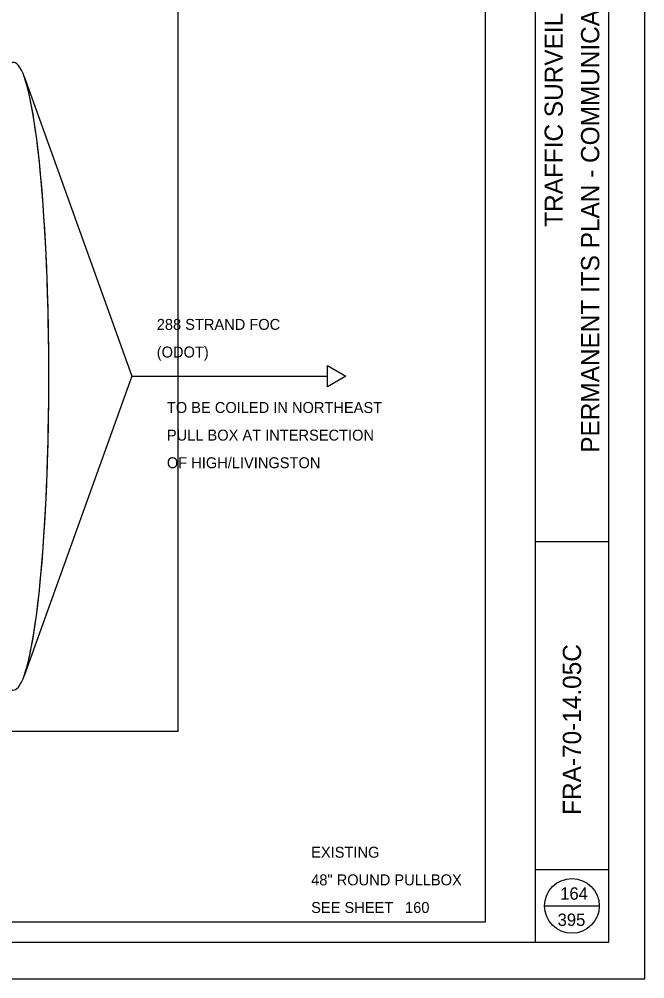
# Model space of a CAD drawing. Extents: x 1805893 to 1833564, y 708898 to 716199.
# Drawn here: x 1831830.8 to 1832002.5, y 715759.4 to 716022.7 of the extents above; entities that cross this region are included whole.
import ezdxf

# ---------------------------------------------------------------- set-up
doc = ezdxf.new("R2010")
doc.units = 0
for name, color, linetype in [('BR_P_Sub_Hidden', 7, 'Continuous'), ('BR_X_Slab_Object', 7, 'Continuous'), ('SH_Border', 7, 'Continuous'), ('SH_Cut_Line', 7, 'Continuous'), ('SH_Data', 7, 'Continuous')]:
    doc.layers.add(name, color=color, linetype=linetype)

msp = doc.modelspace()

# ---------------------------------------------------------------- linework, layer by layer
at = {"layer": 'BR_P_Sub_Hidden'}
for points in [[(1831500.15, 716185.43), (1831958.68, 716185.43), (1831958.68, 715774.93), (1831500.15, 715774.93)], [(1831599.93, 716170.47), (1831874.29, 716170.47), (1831874.29, 715827.21), (1831599.93, 715827.21)]]:
    msp.add_lwpolyline(points, close=True, dxfattribs=at)
at = {"layer": 'SH_Border'}
for p, q in [((1831972.49, 715769.4), (1831972.49, 716189.4)), ((1831972.49, 715879.4), (1831992.49, 715879.4)), ((1831972.49, 715789.4), (1831992.49, 715789.4))]:
    msp.add_line(p, q, dxfattribs=at)
msp.add_lwpolyline([(1831362.49, 716189.4), (1831992.49, 716189.4), (1831992.49, 715769.4), (1831362.49, 715769.4)], close=True, dxfattribs=at)
at = {"layer": 'SH_Cut_Line'}
msp.add_lwpolyline([(1831322.49, 715759.4), (1832002.49, 715759.4), (1832002.49, 716199.4), (1831322.49, 716199.4)], close=True, dxfattribs=at)
at = {"layer": 'SH_Data'}
for p, q in [((1831915.38, 715921.83), (1831915.38, 715927.63)), ((1831915.38, 715927.63), (1831920.4, 715924.73)), ((1831861.75, 715924.73), (1831915.38, 715924.73)), ((1831920.4, 715924.73), (1831915.38, 715921.83)), ((1831974.99, 715779.4), (1831989.99, 715779.4))]:
    msp.add_line(p, q, dxfattribs=at)
msp.add_lwpolyline([(1831832.16, 716006.93), (1831861.75, 715924.73), (1831832.16, 715842.54)], dxfattribs=at)
msp.add_lwpolyline([(1831832.16, 716006.93), (1831861.75, 715924.73), (1831832.16, 715842.54)], dxfattribs=at)
msp.add_circle((1831982.49, 715779.4), 7.5, dxfattribs=at)
for start_param, end_param in [(5.702888, 10.005075), (5.702888, 10.005075), (0.302036, 2.839557)]:
    msp.add_ellipse((1831829.28, 715924.73), major_axis=(0, -86.09), ratio=0.112175, start_param=start_param, end_param=end_param, dxfattribs=at)

# ---------------------------------------------------------------- texts
at = {"layer": 'BR_X_Slab_Object'}
msp.add_text('160', height=3, dxfattribs=at).set_placement((1831936.69, 715777.47))
at = {"layer": 'SH_Data'}
for s, height, rotation, p in [('PERMANENT ITS PLAN - COMMUNICATIONS DIAGRAM - SE-OP1', 5, 90, (1831989.99, 715903.73)), ('TRAFFIC SURVEILLANCE', 5, 90, (1831979.99, 715965.72)), ('TO BE COILED IN NORTHEAST', 3, 360, (1831871.33, 715914.64)), ('PULL BOX AT INTERSECTION  ', 3, 360, (1831871.33, 715907.06)), ('OF HIGH/LIVINGSTON', 3, 360, (1831871.33, 715899.49)), ('FRA-70-14.05C', 5, 90, (1831984.99, 715804.39))]:
    msp.add_text(s, height=height, rotation=rotation, dxfattribs=at).set_placement(p)
for s, height, p in [('288 STRAND FOC', 3, (1831868.55, 715937.44)), ('(ODOT)', 3, (1831868.55, 715929.86)), ('EXISTING ', 3, (1831910.93, 715792.63)), ('48" ROUND PULLBOX', 3, (1831910.93, 715785.05)), ('164', 3.4, (1831979.28, 715781.1)), ('SEE SHEET', 3, (1831910.93, 715777.47)), ('395', 3.4, (1831978.57, 715773.9))]:
    msp.add_text(s, height=height, dxfattribs=at).set_placement(p)

doc.saveas('drawing.dxf')
